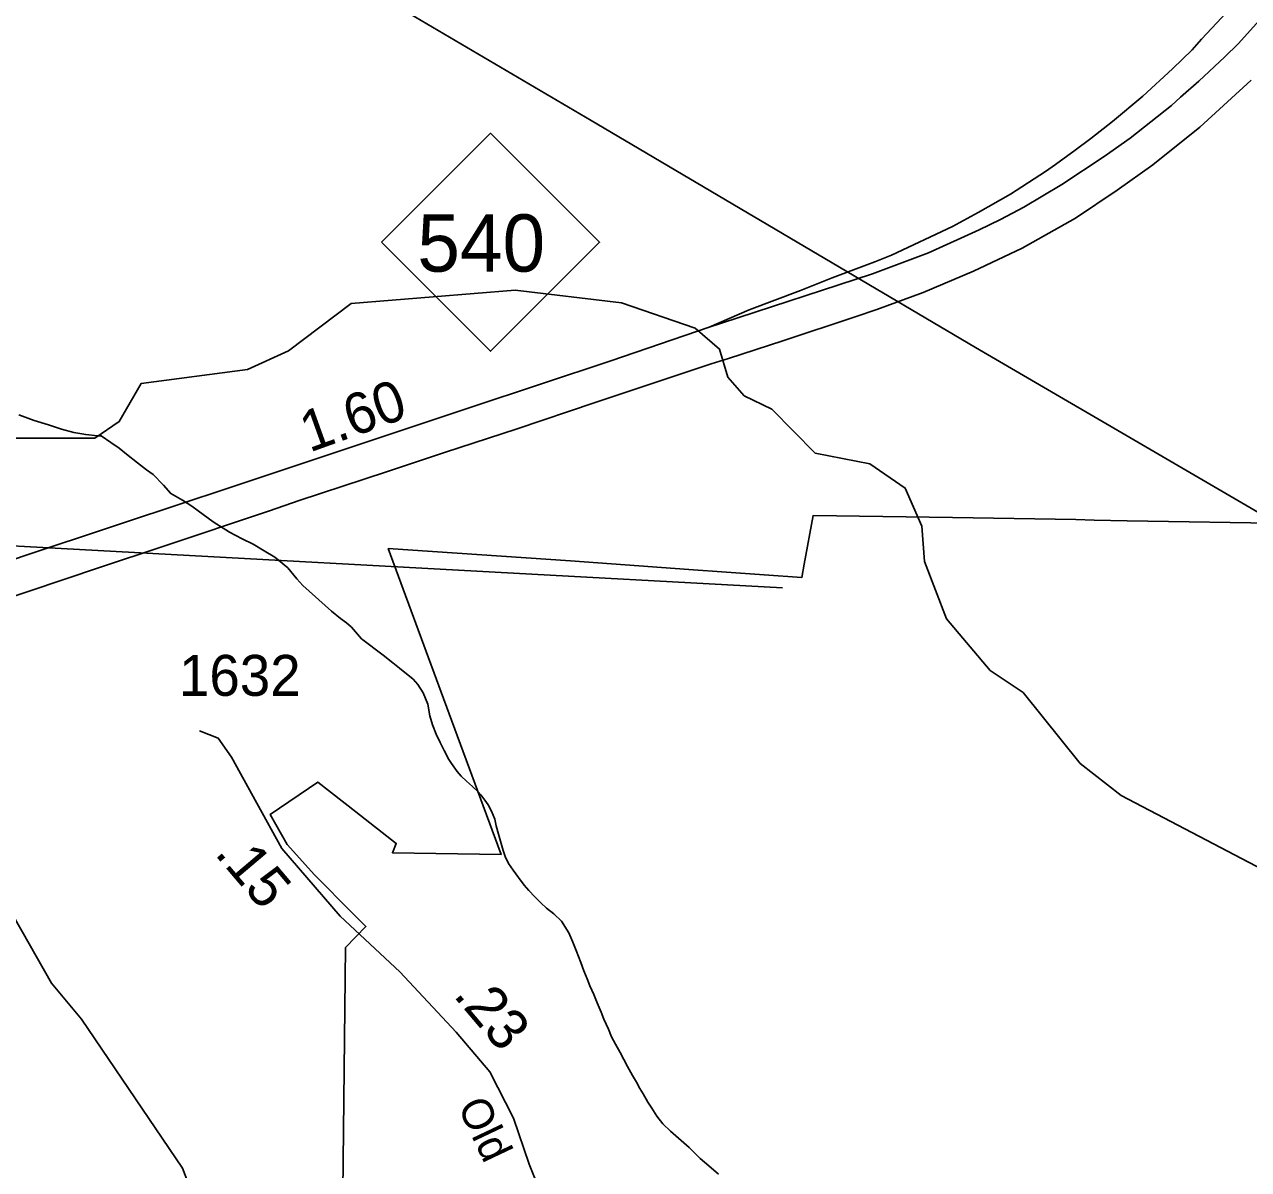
# Model space of a CAD drawing. Extents: x 2001466 to 2224147, y 644118 to 847247.
# Drawn here: x 2036127 to 2039867, y 760620 to 764118 of the extents above; entities that cross this region are included whole.
import ezdxf

# ---------------------------------------------------------------- set-up
doc = ezdxf.new("R2010")
doc.units = 0
for name, color, linetype in [('Exist Boundary Land Use Park Urban', 7, 'Continuous'), ('Exist Hydrographic Creek Single Shore', 7, 'Continuous'), ('Exist Hydrographic Misc Water Feature', 7, 'Continuous'), ('Exist Road Primary NC Service Mileage Hundredths English Label', 7, 'Continuous'), ('Exist Road Primary NC Shield CELL', 7, 'Continuous'), ('Exist Road Primary NC Shield Number Label', 7, 'Continuous'), ('Exist Road Primary NC UnDivided 4 Lane Attributed', 7, 'Continuous'), ('Exist Road Secondary Mileage Hundredths English Label', 7, 'Continuous'), ('Exist Road Secondary Type 51 Attributed', 7, 'Continuous'), ('Exist Road Secondary Type 51 Label', 7, 'Continuous'), ('Exist Road Secondary Type 51 Number Label', 7, 'Continuous'), ('Exist Utilities Electrical Transmission Line', 7, 'Continuous'), ('Map Preparation Boundary City Limit Buffer Line', 7, 'Continuous'), ('Prop Road Primary Interstate Projected', 7, 'Continuous')]:
    doc.layers.add(name, color=color, linetype=linetype)

msp = doc.modelspace()

# ---------------------------------------------------------------- linework, layer by layer
at = {"layer": 'Exist Boundary Land Use Park Urban'}
msp.add_lwpolyline([(2038442.9, 762397), (2035641, 762549.7), (2035632.8, 762376), (2035631.4, 762318.1), (2035624.5, 762280.3), (2035611.7, 762229.5)], dxfattribs=at)
at = {"layer": 'Exist Hydrographic Creek Single Shore'}
for points in [[(2039353.1, 761860.5), (2039178.2, 762077.4), (2039078.1, 762145), (2038944.2, 762301.9), (2038877.2, 762477.2), (2038869.2, 762585.6), (2038818.1, 762701.5), (2038710.2, 762776), (2038543.1, 762808.9), (2038410.3, 762942.9), (2038326.2, 762983.9), (2038276.1, 763040.7), (2038251.1, 763126.5), (2038176.1, 763190.4), (2037951.1, 763267.3), (2037626.1, 763306.7), (2037125, 763265.2)], [(2035326.3, 762969.8), (2035459.1, 762911.3), (2035634.3, 762947.1), (2035717.1, 763047.1), (2035817.2, 763038.5), (2035909.2, 762905.4), (2035984.1, 762854.6), (2036342.1, 762853.9), (2036417.1, 762904.8), (2036484.2, 763021.6), (2036809.2, 763064.2), (2036934.1, 763120.7), (2037125, 763265.2)], [(2037129.5, 759697.9), (2037052.2, 759705.9), (2036961.1, 759757), (2036886.1, 759965.2), (2036852.3, 759988.9), (2036752.2, 760332.2), (2036710.2, 760362.6), (2036610.1, 760623.8), (2036302.1, 761079.7), (2036210.2, 761189.8), (2036026.1, 761511.8), (2035684.1, 761961.8), (2035611.7, 762229.5)], [(2041184.2, 758548.5), (2041284.1, 758572.8), (2041359.1, 758830.5), (2041350.1, 759116), (2041266.2, 759308.1), (2041116.1, 759531), (2040873.1, 760339.8), (2040739.2, 760480.4), (2040697.2, 760671.5), (2040605.1, 760837.4), (2040571.1, 760972.7), (2040388.2, 761130.6), (2040329.1, 761322.1), (2040229.1, 761412.7), (2039954.1, 761513.5), (2039478.2, 761762.7), (2039353.1, 761860.5)]]:
    msp.add_lwpolyline(points, dxfattribs=at)
at = {"layer": 'Exist Hydrographic Misc Water Feature'}
for points in [[(2036110.6, 762925.9), (2036156.7, 762907.7), (2036200.6, 762895.4), (2036241, 762881.4), (2036278.5, 762871.6), (2036314.8, 762865.1), (2036350.5, 762861.1), (2036361.6, 762861.7)], [(2036361.6, 762861.7), (2036390.9, 762841.4), (2036416.7, 762823.6), (2036438.7, 762805.1), (2036472.5, 762779), (2036500.4, 762757.1), (2036520.5, 762742.8), (2036552.5, 762711), (2036574.4, 762685.1), (2036610.3, 762664.7), (2036638.2, 762646.8), (2036658.1, 762632.5), (2036704, 762598.8), (2036753.8, 762566.6), (2036792, 762546.9), (2036826, 762530.7), (2036859.9, 762510.3), (2036891.8, 762490.7), (2036931.6, 762457.9), (2036959.7, 762424.6), (2036977.6, 762404.5), (2037065.3, 762325.6), (2037093.2, 762303.7), (2037111.5, 762290.2), (2037126.2, 762276.8), (2037157, 762241.6), (2037223, 762191.7), (2037253.1, 762167.8), (2037273.2, 762151.8), (2037315.1, 762117.9), (2037329.2, 762101.9), (2037345.2, 762076), (2037359.4, 762042), (2037365.5, 762006), (2037373.5, 761978.1), (2037385.6, 761950.1), (2037397.5, 761924.1), (2037409.6, 761900.1), (2037423.7, 761872.2), (2037431.7, 761860.2), (2037449.6, 761836.2), (2037461.9, 761822.2), (2037477.9, 761806.2), (2037495.7, 761790.3), (2037513.8, 761774.3), (2037521.8, 761764.4), (2037533.9, 761748.3), (2037543.9, 761734.3), (2037554, 761714.4), (2037564, 761690.4), (2037568.1, 761670.4), (2037576.1, 761644.5), (2037584.1, 761616.5), (2037590.2, 761594.5), (2037596.2, 761576.5), (2037606.2, 761554.6), (2037620.4, 761534.6), (2037636.4, 761512.6), (2037654.2, 761488.6), (2037668.4, 761472.7), (2037686.4, 761452.7), (2037704.5, 761434.8), (2037722.5, 761418.7), (2037744.4, 761400.8), (2037768.4, 761378.9), (2037790.6, 761342.9), (2037802.7, 761314.9), (2037812.7, 761288.9), (2037826.9, 761253), (2037836.7, 761227), (2037846.8, 761203), (2037855, 761181.1), (2037866.9, 761155.1), (2037877.1, 761129), (2037889, 761101.1), (2037897, 761079.1), (2037911.2, 761049.2), (2037921.2, 761025.2), (2037933.1, 761003.2), (2037947.2, 760977.2), (2037969.4, 760935.3), (2037985.4, 760907.3), (2037997.5, 760887.4), (2038007.3, 760867.4), (2038017.4, 760851.4), (2038031.5, 760825.5), (2038043.6, 760807.5), (2038059.6, 760783.5), (2038077.7, 760759.5), (2038101.6, 760737.5), (2038125.6, 760715.6), (2038157.8, 760687.7), (2038177.7, 760667.7), (2038191.9, 760653.8), (2038217.9, 760631.8), (2038247.9, 760605.9)]]:
    msp.add_lwpolyline(points, dxfattribs=at)
at = {"layer": 'Exist Road Primary NC Shield CELL'}
msp.add_lwpolyline([(2037218.5, 763452.6), (2037551.5, 763785.6), (2037884.5, 763452.6), (2037551.5, 763119.6)], close=True, dxfattribs=at)
at = {"layer": 'Exist Road Primary NC UnDivided 4 Lane Attributed'}
for points in [[(2040564.2, 764915.3), (2040447.9, 764776.5), (2040390.7, 764708.7), (2040280.7, 764578.4), (2040250.7, 764541.7), (2040032.2, 764280), (2039955.9, 764192.9), (2039835.1, 764059), (2039794.9, 764019.5), (2039715.1, 763944.6), (2039659, 763896.3), (2039631.9, 763870.7), (2039505.6, 763770.6), (2039426.2, 763714.5), (2039296.6, 763629.2), (2039181, 763560.3), (2039109.7, 763521.8), (2039044.4, 763490.2), (2038889.1, 763420.1), (2038718.6, 763355.9), (2038257.3, 763205.6), (2038219.2, 763193.8)], [(2039875.1, 763948.2), (2039718.7, 763804.4), (2039574.6, 763689.6), (2039466, 763612.3), (2039338.6, 763526.7), (2039175.9, 763435.1), (2039026.8, 763364.1), (2038872.9, 763298.8), (2038731.3, 763246.8), (2038664.9, 763225.3), (2038444.4, 763151.3), (2038278.6, 763097.8), (2038225.1, 763081.4), (2037870.9, 762962.9), (2037629.8, 762881.6), (2037413.5, 762811.3), (2037233, 762751.7), (2036966.8, 762663.5), (2036875.8, 762632.7), (2036547.2, 762522.1), (2036359.4, 762460.1), (2035919.4, 762312)], [(2038219.2, 763193.8), (2037918.9, 763090.5), (2037488.8, 762947.7), (2036713, 762689.7), (2036639, 762664.7), (2036138.4, 762498.6), (2036035.8, 762463.8), (2035935.8, 762430.8), (2035827, 762393.3), (2035587.9, 762301.4), (2035502.2, 762264.7), (2035423.7, 762230.8), (2035331.8, 762189.8), (2035247.9, 762151.4), (2034994.5, 762017.5)]]:
    msp.add_lwpolyline(points, dxfattribs=at)
at = {"layer": 'Exist Road Secondary Type 51 Attributed'}
msp.add_lwpolyline([(2037732.3, 760479.6), (2037669.5, 760636.6), (2037621.3, 760776.7), (2037548.8, 760918.4), (2037445.8, 761039.2), (2037273.7, 761223.6), (2037091.8, 761394.3), (2036913.2, 761601.2), (2036837.5, 761739.7), (2036760.3, 761880.2), (2036719.3, 761937.4), (2036662.1, 761959.9)], dxfattribs=at)
at = {"layer": 'Exist Utilities Electrical Transmission Line'}
msp.add_lwpolyline([(2037200.7, 764212.3), (2037876.5, 763814.3), (2039032.6, 763130.7), (2040281.8, 762403.1), (2041852.9, 761478.9), (2042888.7, 760842.6)], dxfattribs=at)
at = {"layer": 'Map Preparation Boundary City Limit Buffer Line'}
msp.add_lwpolyline([(2037097.9, 760366.7), (2037108.4, 761298.2), (2037170.8, 761362.5), (2037130.6, 761402.6), (2037013.6, 761520.6), (2036930, 761612.5), (2036877.6, 761704.4), (2037023.8, 761803.6), (2037140.1, 761712.8), (2037263.2, 761616.5), (2037251.5, 761587.8), (2037583.6, 761582.3), (2037432, 761993.2), (2037239, 762516.8), (2037795.8, 762479.1), (2037920.4, 762470.4), (2038156.8, 762453.4), (2038502, 762428.4), (2038509.6, 762469.7), (2038537, 762618.3), (2038962.8, 762611.5), (2039339.8, 762605.5), (2039396, 762604.2), (2039496, 762601.7), (2040000, 762593.7)], dxfattribs=at)
at = {"layer": 'Prop Road Primary Interstate Projected'}
msp.add_lwpolyline([(2040138.8, 764554.9), (2040052.1, 764447), (2039861.2, 764224.8), (2039785.7, 764139.3), (2039723.7, 764072.9), (2039694.6, 764040.9), (2039634.8, 763982.4), (2039544.2, 763899.3), (2039452, 763821.1), (2039385.3, 763770.1), (2039337.9, 763734), (2039277.1, 763690.1), (2039246.4, 763669.1), (2039139.8, 763599.5), (2039041, 763543.7), (2038963.1, 763500.7), (2038776.3, 763413.3), (2038725.9, 763392.5), (2038595.3, 763343.5), (2038497.8, 763305.7), (2038341, 763246.1), (2038219.2, 763193.8)], dxfattribs=at)

# ---------------------------------------------------------------- texts
at = {"layer": 'Exist Road Primary NC Service Mileage Hundredths English Label'}
msp.add_text('1.60', height=125, rotation=19.7609, dxfattribs=at).set_placement((2036998, 762809.8))
at = {"layer": 'Exist Road Primary NC Shield Number Label'}
msp.add_text('540', height=175, dxfattribs=at).set_placement((2037327.7, 763362.9))
at = {"layer": 'Exist Road Secondary Mileage Hundredths English Label'}
for s, p in [('.15', (2036705.8, 761584.5)), ('.23', (2037435.1, 761151.4))]:
    msp.add_text(s, height=125, rotation=310.2173, dxfattribs=at).set_placement(p)
at = {"layer": 'Exist Road Secondary Type 51 Label'}
msp.add_text('Old', height=95, rotation=295.3921, dxfattribs=at).set_placement((2037449.5, 760813.3))
at = {"layer": 'Exist Road Secondary Type 51 Number Label'}
msp.add_text('1632', height=125, dxfattribs=at).set_placement((2036599.3, 762067.1))

doc.saveas('drawing.dxf')
